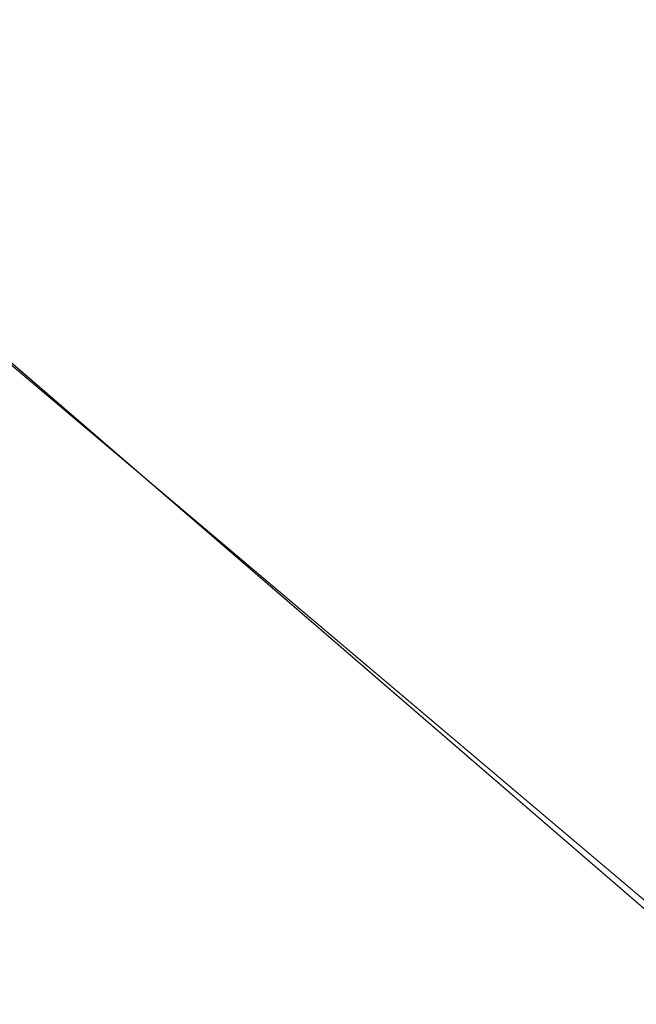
# Model space of a CAD drawing. Header units: millimetres. Extents: x 162876 to 168130, y 402614 to 405602.
# Tile 450 of 656: x 165490.01 to 165493.19, y 403897.3 to 403902.38. Entities that reach past the tile are written whole.
import ezdxf

# ---------------------------------------------------------------- set-up
doc = ezdxf.new("R2010")
doc.units = ezdxf.units.MM
for name, color, linetype, lineweight in [('X-CA190022.004-UO-BGT_Ondergrond$0$GE_203_VGOHaag_Lijn_GEM', 253, 'X-CA190022.004-UO-BGT_Ondergrond$0$Heg', 9), ('X-CA190022.004-UO-BGT_Ondergrond$0$GE_401_OTDErf_Vlak_GEM', 253, 'Continuous', 9), ('X-CA190022.004-UO-BGT_Ondergrond$0$GE_479_BTDGroenvoorziening_grasenkruida_GEM', 253, 'Continuous', 9), ('X-CA190022.004-UO-KAD_Percelen$0$B-WE-KG-GRENS_PERCEEL-GV', 150, 'Continuous', 9), ('X-CA190022.004-UO-OPB_Opbreek_v0.1$0$V-WE-VH-VERHARDING_TEGEL-A-200', 252, 'Continuous', 18)]:
    doc.layers.add(name, color=color, linetype=linetype, lineweight=lineweight)
doc.layers.add('X-CA190022.004-UO-OPB_Opbreek_v0.1$0$V-WE-VH-VERHARDING_ASFALT-A-200 DEKLAAG FREZEN', color=32, linetype='Continuous', lineweight=18, transparency=0.5)
doc.linetypes.add('X-CA190022.004-UO-BGT_Ondergrond$0$Heg', pattern='A,5,-1.5,[2,dgnlstyle-meierijstad.shx,S=0.007937,R=45,X=0,Y=0],-1.5', length=8)

msp = doc.modelspace()

# ---------------------------------------------------------------- hatches: boundary and pattern name
at = {"layer": 'X-CA190022.004-UO-OPB_Opbreek_v0.1$0$V-WE-VH-VERHARDING_ASFALT-A-200 DEKLAAG FREZEN'}
h = msp.add_hatch(dxfattribs=at)
h.set_pattern_fill('AVH-ASFALT', color=256, scale=0.5, pattern_type=2)
h.set_pattern_definition([(60, (0, 0), (-0.4330127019, 0.25), []), (120, (0, 0), (-0.4330127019, -0.25), [])])
h.paths.add_polyline_path([(165509.7816, 403931.39), (165512.2576, 403933.865), (165509.6084, 403936.1928), (165509.2789, 403935.8538), (165480.2366, 403905.168, 0.008697), (165475.2467, 403899.7023), (165477.8214, 403897.4324, -0.008776), (165479.1541, 403898.874), (165480.2736, 403900.062), (165495.0276, 403915.726)])
at = {"layer": 'X-CA190022.004-UO-OPB_Opbreek_v0.1$0$V-WE-VH-VERHARDING_TEGEL-A-200'}
h = msp.add_hatch(dxfattribs=at)
h.set_pattern_fill('AVH-TEGEL_300X300_HALFST-SO', color=256, scale=2, pattern_type=2)
h.set_pattern_definition([(0, (0, 0), (0.6, 0.3), [0.6, -0.6]), (90, (0, 0), (-0.6, 4e-17), [])])
edge = h.paths.add_edge_path()
edge.add_line((165468.5105, 403879.8795), (165470.3123, 403879.3785))
edge.add_line((165470.3123, 403879.3785), (165470.3534, 403879.5789))
edge.add_arc((165621.5347, 403843.8199), 155.3528, 166.262853, 166.692372, ccw=False)
edge.add_arc((165501.6692, 403873.13), 31.9558, 144.71918, 166.27624, ccw=False)
edge.add_arc((165508.1583, 403869.4315), 39.396, 137.84681, 145.77908, ccw=False)
edge.add_line((165478.9519, 403895.8707), (165480.0453, 403897.0302))
edge.add_line((165480.0453, 403897.0302), (165509.5157, 403928.2885))
edge.add_line((165509.5157, 403928.2885), (165514.018, 403932.9109))
edge.add_arc((165515.3017, 403931.4049), 1.9789, 52.1378, 130.4467, ccw=False)
edge.add_line((165516.5163, 403932.9672), (165517.0066, 403932.5344))
edge.add_line((165517.0066, 403932.5344), (165524.0861, 403926.2835))
edge.add_line((165524.0861, 403926.2835), (165525.3461, 403927.7242))
edge.add_line((165525.3461, 403927.7242), (165518.0268, 403934.1622))
edge.add_arc((165515.3011, 403931.4806), 3.8237, 44.5335, 128.0137)
edge.add_line((165512.9463, 403934.4931), (165512.2257, 403933.7656))
edge.add_line((165512.2257, 403933.7656), (165509.7504, 403931.2913))
edge.add_line((165509.7504, 403931.2913), (165480.2432, 403899.9641))
edge.add_line((165480.2432, 403899.9641), (165478.005, 403897.5889))
edge.add_arc((165523.1796, 403857.2925), 60.5356, 138.266592, 144.367175)
edge.add_arc((165502.0463, 403872.9997), 34.2112, 145.12798, 166.39015)
edge.add_arc((165598.9048, 403848.731), 134.063, 166.050115, 166.564962)

# ---------------------------------------------------------------- linework, layer by layer
at = {"layer": 'X-CA190022.004-UO-BGT_Ondergrond$0$GE_203_VGOHaag_Lijn_GEM'}
msp.add_line((165487.482, 403902.701), (165501.75, 403890.633), dxfattribs=at)
at = {"layer": 'X-CA190022.004-UO-BGT_Ondergrond$0$GE_401_OTDErf_Vlak_GEM', "flags": 128}
msp.add_lwpolyline([(165475.856, 403840.688), (165471.251, 403861.21), (165478.197, 403864.547), (165481.737, 403866.247), (165491.124, 403870.755), (165512.35, 403880.95), (165510.661, 403882.579), (165509.24, 403883.95), (165508.858, 403883.764), (165504.2, 403888.18), (165501.75, 403890.633), (165487.482, 403902.701), (165499.634, 403908.667), (165524.544, 403920.283), (165523.107, 403917.625), (165542.892, 403898.827)], dxfattribs=at)
at = {"layer": 'X-CA190022.004-UO-BGT_Ondergrond$0$GE_479_BTDGroenvoorziening_grasenkruida_GEM', "flags": 128}
msp.add_lwpolyline([(165524.544, 403920.283), (165499.634, 403908.667), (165487.482, 403902.701), (165501.75, 403890.633), (165504.2, 403888.18), (165503.307, 403887.747), (165502.733, 403887.468), (165468.64, 403870.919), (165469.04, 403872.87), (165470.412, 403879.566)], dxfattribs=at)
at = {"layer": 'X-CA190022.004-UO-KAD_Percelen$0$B-WE-KG-GRENS_PERCEEL-GV', "flags": 128}
msp.add_lwpolyline([(165544.369, 403869.579), (165505.303, 403903.521), (165500.095, 403908.046), (165488.008, 403902.301), (165512.515, 403881.147), (165523.967, 403871.262), (165536.316, 403860.6), (165536.643, 403860.314)], close=True, dxfattribs=at)
msp.add_lwpolyline([(165497.474, 403741.197), (165497.667, 403757.082), (165501.252, 403778.269), (165482.14, 403813.619), (165476.531, 403838.4), (165471.394, 403861.093), (165490.886, 403870.6), (165502.278, 403876.156), (165512.515, 403881.147), (165488.008, 403902.301), (165414.648, 403867.011), (165432.29, 403842.158), (165433.171, 403842.55), (165456.543, 403853.918), (165459.871, 403852.29), (165465.213, 403828.507), (165469.095, 403811.313), (165472.909, 403794.011), (165474.352, 403787.415), (165476.721, 403776.593), (165481.531, 403755.119), (165484.652, 403736.3)], dxfattribs=at)

doc.saveas('drawing.dxf')
